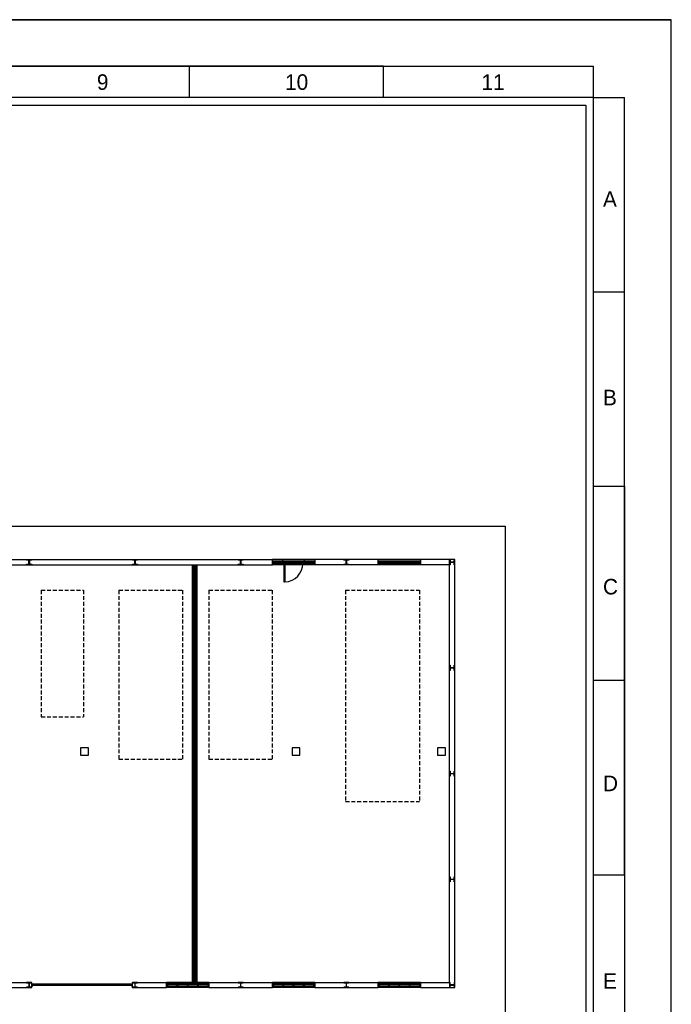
# Model space of a CAD drawing. Header units: millimetres. Extents: x -559 to 10735, y -2326 to 222.
# Tile 584 of 656: x 7086 to 7252, y -1967 to -1717. Entities that reach past the tile are written whole.
import ezdxf

# ---------------------------------------------------------------- set-up
doc = ezdxf.new("R2010")
doc.units = ezdxf.units.MM
doc.header["$LTSCALE"] = 4
doc.linetypes.add('HIDDEN', pattern=[0.375, 0.25, -0.125])
for name, color, linetype in [('Extremos da Area Total', 253, 'Continuous'), ('Modelo', 251, 'Continuous'), ('Modificaçoes da Planta Baixa', 255, 'Continuous'), ('Planta Baixa', 251, 'Continuous')]:
    doc.layers.add(name, color=color, linetype=linetype)

# ---------------------------------------------------------------- blocks, each defined once
blk = doc.blocks.new('AUW01D3S-flat-27-flat-1')
at = {"color": 9}
for p, q in [((0, 0.125), (-2, 0.125)), ((0, -0.125), (-2, -0.125))]:
    blk.add_line(p, q, dxfattribs=at)
blk = doc.blocks.new('AUD18D1S-flat-57-flat-1')
at = {"color": 9}
for p, q in [((-2, -0.125), (-2, 0.125)), ((0, 0.125), (0, -0.125))]:
    blk.add_line(p, q, dxfattribs=at)
blk = doc.blocks.new('AUD19D1S-flat-57-flat-1')
at = {"color": 9}
for p, q in [((-2, 0), (-2, 0)), ((0, 0), (0, 0))]:
    blk.add_line(p, q, dxfattribs=at)
blk = doc.blocks.new('AUD37D1S-flat-177-flat-1')
at = {"color": 9}
for p, q in [((-0.05, 0.05), (-0.05, -0.05)), ((0, 0.05), (-0.05, 0.05)), ((0, -0.05), (0, 0.05)), ((-0.05, -0.05), (0, -0.05))]:
    blk.add_line(p, q, dxfattribs=at)
at = {"color": 9, "width": 0.5, "flags": 3}
for p in [(-0.05, 0), (-0.05, -0.05)]:
    blk.add_attdef('JAMBPT', p, '', height=0.01, rotation=180, dxfattribs=at)
at = {"color": 9, "oblique": 36.8699, "width": 1.25, "flags": 3}
for p in [(-0.05, 0.05), (-0.05, 0), (-0.05, -0.05)]:
    blk.add_attdef('JAMBPT', p, '', height=0.00632, rotation=243.4349, dxfattribs=at)
blk = doc.blocks.new('AUD37D1S-flat-176-flat-1')
at = {"color": 9}
for p, q in [((0, -0.05), (0, 0.05)), ((0, 0.05), (0.05, 0.05)), ((0.05, 0.05), (0.05, -0.05)), ((0.05, -0.05), (0, -0.05))]:
    blk.add_line(p, q, dxfattribs=at)
at = {"color": 9, "text_generation_flag": 4, "width": 1.25, "flags": 3}
for p in [(0.05, 0.05), (0.05, 0), (0.05, -0.05)]:
    blk.add_attdef('JAMBPT', p, '', height=0.00632, rotation=296.5651, dxfattribs=at)
at = {"color": 9, "text_generation_flag": 4, "width": 0.5, "flags": 3}
for p in [(0.05, 0), (0.05, -0.05)]:
    blk.add_attdef('JAMBPT', p, '', height=0.01, dxfattribs=at)
blk = doc.blocks.new('AUD40D1S-flat-54-flat-1')
at = {"color": 9}
for p, q in [((-1, 0.05), (-1, -0.05)), ((1, 0.05), (-1, 0.05)), ((1, -0.05), (1, 0.05)), ((-1, -0.05), (1, -0.05))]:
    blk.add_line(p, q, dxfattribs=at)
blk = doc.blocks.new('AUD40D1S-flat-53-flat-1')
at = {"color": 9}
for p, q in [((-1, 0.05), (-1, -0.05)), ((1, 0.05), (-1, 0.05)), ((1, -0.05), (1, 0.05)), ((-1, -0.05), (1, -0.05))]:
    blk.add_line(p, q, dxfattribs=at)
blk = doc.blocks.new('AUD37D1S-flat-175-flat-1')
at = {"color": 9}
for p, q in [((-0.05, 0.05), (-0.05, -0.05)), ((0, 0.05), (-0.05, 0.05)), ((0, -0.05), (0, 0.05)), ((-0.05, -0.05), (0, -0.05))]:
    blk.add_line(p, q, dxfattribs=at)
at = {"color": 9, "width": 0.5, "flags": 3}
for p in [(-0.05, 0), (-0.05, -0.05)]:
    blk.add_attdef('JAMBPT', p, '', height=0.01, rotation=180, dxfattribs=at)
at = {"color": 9, "oblique": 36.8699, "width": 1.25, "flags": 3}
for p in [(-0.05, 0.05), (-0.05, 0), (-0.05, -0.05)]:
    blk.add_attdef('JAMBPT', p, '', height=0.00632, rotation=243.4349, dxfattribs=at)
blk = doc.blocks.new('AUD37D1S-flat-174-flat-1')
at = {"color": 9}
for p, q in [((-0.05, 0.05), (-0.05, -0.05)), ((0, 0.05), (-0.05, 0.05)), ((0, -0.05), (0, 0.05)), ((-0.05, -0.05), (0, -0.05))]:
    blk.add_line(p, q, dxfattribs=at)
at = {"color": 9, "width": 0.5, "flags": 3}
for p in [(-0.05, 0), (-0.05, -0.05)]:
    blk.add_attdef('JAMBPT', p, '', height=0.01, rotation=180, dxfattribs=at)
at = {"color": 9, "oblique": 36.8699, "width": 1.25, "flags": 3}
for p in [(-0.05, 0.05), (-0.05, 0), (-0.05, -0.05)]:
    blk.add_attdef('JAMBPT', p, '', height=0.00632, rotation=243.4349, dxfattribs=at)
blk = doc.blocks.new('AUD37D1S-flat-173-flat-1')
at = {"color": 9}
for p, q in [((-0.05, 0.05), (-0.05, -0.05)), ((0, 0.05), (-0.05, 0.05)), ((0, -0.05), (0, 0.05)), ((-0.05, -0.05), (0, -0.05))]:
    blk.add_line(p, q, dxfattribs=at)
at = {"color": 9, "width": 0.5, "flags": 3}
for p in [(-0.05, 0), (-0.05, -0.05)]:
    blk.add_attdef('JAMBPT', p, '', height=0.01, rotation=180, dxfattribs=at)
at = {"color": 9, "oblique": 36.8699, "width": 1.25, "flags": 3}
for p in [(-0.05, 0.05), (-0.05, 0), (-0.05, -0.05)]:
    blk.add_attdef('JAMBPT', p, '', height=0.00632, rotation=243.4349, dxfattribs=at)
blk = doc.blocks.new('AUW01D1S-flat-88-flat-1')
at = {"color": 9}
blk.add_line((0.21875, 0), (-0.21875, 0), dxfattribs=at)
blk = doc.blocks.new('AUW01D1S-flat-87-flat-1')
at = {"color": 9}
blk.add_line((0.21875, 0), (-0.21875, 0), dxfattribs=at)
blk = doc.blocks.new('AUW01D1S-flat-86-flat-1')
at = {"color": 9}
blk.add_line((0.21875, 0), (-0.21875, 0), dxfattribs=at)
blk = doc.blocks.new('AUW01D1S-flat-85-flat-1')
at = {"color": 9}
blk.add_line((0.21875, 0), (-0.21875, 0), dxfattribs=at)
blk = doc.blocks.new('AUW01D3S-flat-26-flat-1')
at = {"color": 9}
for p, q in [((0, 0.125), (-2, 0.125)), ((0, -0.125), (-2, -0.125))]:
    blk.add_line(p, q, dxfattribs=at)
blk = doc.blocks.new('AUD18D1S-flat-56-flat-1')
at = {"color": 9}
for p, q in [((-2, -0.125), (-2, 0.125)), ((0, 0.125), (0, -0.125))]:
    blk.add_line(p, q, dxfattribs=at)
blk = doc.blocks.new('AUD19D1S-flat-56-flat-1')
at = {"color": 9}
for p, q in [((-2, 0), (-2, 0)), ((0, 0), (0, 0))]:
    blk.add_line(p, q, dxfattribs=at)
blk = doc.blocks.new('AUD37D1S-flat-172-flat-1')
at = {"color": 9}
for p, q in [((-0.05, 0.05), (-0.05, -0.05)), ((0, 0.05), (-0.05, 0.05)), ((0, -0.05), (0, 0.05)), ((-0.05, -0.05), (0, -0.05))]:
    blk.add_line(p, q, dxfattribs=at)
at = {"color": 9, "width": 0.5, "flags": 3}
for p in [(-0.05, 0), (-0.05, -0.05)]:
    blk.add_attdef('JAMBPT', p, '', height=0.01, rotation=180, dxfattribs=at)
at = {"color": 9, "oblique": 36.8699, "width": 1.25, "flags": 3}
for p in [(-0.05, 0.05), (-0.05, 0), (-0.05, -0.05)]:
    blk.add_attdef('JAMBPT', p, '', height=0.00632, rotation=243.4349, dxfattribs=at)
blk = doc.blocks.new('AUD37D1S-flat-171-flat-1')
at = {"color": 9}
for p, q in [((0, -0.05), (0, 0.05)), ((0, 0.05), (0.05, 0.05)), ((0.05, 0.05), (0.05, -0.05)), ((0.05, -0.05), (0, -0.05))]:
    blk.add_line(p, q, dxfattribs=at)
at = {"color": 9, "text_generation_flag": 4, "width": 1.25, "flags": 3}
for p in [(0.05, 0.05), (0.05, 0), (0.05, -0.05)]:
    blk.add_attdef('JAMBPT', p, '', height=0.00632, rotation=296.5651, dxfattribs=at)
at = {"color": 9, "text_generation_flag": 4, "width": 0.5, "flags": 3}
for p in [(0.05, 0), (0.05, -0.05)]:
    blk.add_attdef('JAMBPT', p, '', height=0.01, dxfattribs=at)
blk = doc.blocks.new('AUD40D1S-flat-52-flat-1')
at = {"color": 9}
for p, q in [((-1, 0.05), (-1, -0.05)), ((1, 0.05), (-1, 0.05)), ((1, -0.05), (1, 0.05)), ((-1, -0.05), (1, -0.05))]:
    blk.add_line(p, q, dxfattribs=at)
blk = doc.blocks.new('AUD40D1S-flat-51-flat-1')
at = {"color": 9}
for p, q in [((-1, 0.05), (-1, -0.05)), ((1, 0.05), (-1, 0.05)), ((1, -0.05), (1, 0.05)), ((-1, -0.05), (1, -0.05))]:
    blk.add_line(p, q, dxfattribs=at)
blk = doc.blocks.new('AUD37D1S-flat-170-flat-1')
at = {"color": 9}
for p, q in [((-0.05, 0.05), (-0.05, -0.05)), ((0, 0.05), (-0.05, 0.05)), ((0, -0.05), (0, 0.05)), ((-0.05, -0.05), (0, -0.05))]:
    blk.add_line(p, q, dxfattribs=at)
at = {"color": 9, "width": 0.5, "flags": 3}
for p in [(-0.05, 0), (-0.05, -0.05)]:
    blk.add_attdef('JAMBPT', p, '', height=0.01, rotation=180, dxfattribs=at)
at = {"color": 9, "oblique": 36.8699, "width": 1.25, "flags": 3}
for p in [(-0.05, 0.05), (-0.05, 0), (-0.05, -0.05)]:
    blk.add_attdef('JAMBPT', p, '', height=0.00632, rotation=243.4349, dxfattribs=at)
blk = doc.blocks.new('AUD37D1S-flat-169-flat-1')
at = {"color": 9}
for p, q in [((-0.05, 0.05), (-0.05, -0.05)), ((0, 0.05), (-0.05, 0.05)), ((0, -0.05), (0, 0.05)), ((-0.05, -0.05), (0, -0.05))]:
    blk.add_line(p, q, dxfattribs=at)
at = {"color": 9, "width": 0.5, "flags": 3}
for p in [(-0.05, 0), (-0.05, -0.05)]:
    blk.add_attdef('JAMBPT', p, '', height=0.01, rotation=180, dxfattribs=at)
at = {"color": 9, "oblique": 36.8699, "width": 1.25, "flags": 3}
for p in [(-0.05, 0.05), (-0.05, 0), (-0.05, -0.05)]:
    blk.add_attdef('JAMBPT', p, '', height=0.00632, rotation=243.4349, dxfattribs=at)
blk = doc.blocks.new('AUD37D1S-flat-168-flat-1')
at = {"color": 9}
for p, q in [((-0.05, 0.05), (-0.05, -0.05)), ((0, 0.05), (-0.05, 0.05)), ((0, -0.05), (0, 0.05)), ((-0.05, -0.05), (0, -0.05))]:
    blk.add_line(p, q, dxfattribs=at)
at = {"color": 9, "width": 0.5, "flags": 3}
for p in [(-0.05, 0), (-0.05, -0.05)]:
    blk.add_attdef('JAMBPT', p, '', height=0.01, rotation=180, dxfattribs=at)
at = {"color": 9, "oblique": 36.8699, "width": 1.25, "flags": 3}
for p in [(-0.05, 0.05), (-0.05, 0), (-0.05, -0.05)]:
    blk.add_attdef('JAMBPT', p, '', height=0.00632, rotation=243.4349, dxfattribs=at)
blk = doc.blocks.new('AUW01D1S-flat-84-flat-1')
at = {"color": 9}
blk.add_line((0.21875, 0), (-0.21875, 0), dxfattribs=at)
blk = doc.blocks.new('AUW01D1S-flat-83-flat-1')
at = {"color": 9}
blk.add_line((0.21875, 0), (-0.21875, 0), dxfattribs=at)
blk = doc.blocks.new('AUW01D1S-flat-82-flat-1')
at = {"color": 9}
blk.add_line((0.21875, 0), (-0.21875, 0), dxfattribs=at)
blk = doc.blocks.new('AUW01D1S-flat-81-flat-1')
at = {"color": 9}
blk.add_line((0.21875, 0), (-0.21875, 0), dxfattribs=at)
blk = doc.blocks.new('AUW01D3S-flat-25-flat-1')
at = {"color": 9}
for p, q in [((0, 0.125), (-2, 0.125)), ((0, -0.125), (-2, -0.125))]:
    blk.add_line(p, q, dxfattribs=at)
blk = doc.blocks.new('AUD18D1S-flat-55-flat-1')
at = {"color": 9}
for p, q in [((-2, -0.125), (-2, 0.125)), ((0, 0.125), (0, -0.125))]:
    blk.add_line(p, q, dxfattribs=at)
blk = doc.blocks.new('AUD19D1S-flat-55-flat-1')
at = {"color": 9}
for p, q in [((-2, 0), (-2, 0)), ((0, 0), (0, 0))]:
    blk.add_line(p, q, dxfattribs=at)
blk = doc.blocks.new('AUD37D1S-flat-167-flat-1')
at = {"color": 9}
for p, q in [((-0.05, 0.05), (-0.05, -0.05)), ((0, 0.05), (-0.05, 0.05)), ((0, -0.05), (0, 0.05)), ((-0.05, -0.05), (0, -0.05))]:
    blk.add_line(p, q, dxfattribs=at)
at = {"color": 9, "width": 0.5, "flags": 3}
for p in [(-0.05, 0), (-0.05, -0.05)]:
    blk.add_attdef('JAMBPT', p, '', height=0.01, rotation=180, dxfattribs=at)
at = {"color": 9, "oblique": 36.8699, "width": 1.25, "flags": 3}
for p in [(-0.05, 0.05), (-0.05, 0), (-0.05, -0.05)]:
    blk.add_attdef('JAMBPT', p, '', height=0.00632, rotation=243.4349, dxfattribs=at)
blk = doc.blocks.new('AUD37D1S-flat-166-flat-1')
at = {"color": 9}
for p, q in [((0, -0.05), (0, 0.05)), ((0, 0.05), (0.05, 0.05)), ((0.05, 0.05), (0.05, -0.05)), ((0.05, -0.05), (0, -0.05))]:
    blk.add_line(p, q, dxfattribs=at)
at = {"color": 9, "text_generation_flag": 4, "width": 1.25, "flags": 3}
for p in [(0.05, 0.05), (0.05, 0), (0.05, -0.05)]:
    blk.add_attdef('JAMBPT', p, '', height=0.00632, rotation=296.5651, dxfattribs=at)
at = {"color": 9, "text_generation_flag": 4, "width": 0.5, "flags": 3}
for p in [(0.05, 0), (0.05, -0.05)]:
    blk.add_attdef('JAMBPT', p, '', height=0.01, dxfattribs=at)
blk = doc.blocks.new('AUD40D1S-flat-50-flat-1')
at = {"color": 9}
for p, q in [((-1, 0.05), (-1, -0.05)), ((1, 0.05), (-1, 0.05)), ((1, -0.05), (1, 0.05)), ((-1, -0.05), (1, -0.05))]:
    blk.add_line(p, q, dxfattribs=at)
blk = doc.blocks.new('AUD40D1S-flat-49-flat-1')
at = {"color": 9}
for p, q in [((-1, 0.05), (-1, -0.05)), ((1, 0.05), (-1, 0.05)), ((1, -0.05), (1, 0.05)), ((-1, -0.05), (1, -0.05))]:
    blk.add_line(p, q, dxfattribs=at)
blk = doc.blocks.new('AUD37D1S-flat-165-flat-1')
at = {"color": 9}
for p, q in [((-0.05, 0.05), (-0.05, -0.05)), ((0, 0.05), (-0.05, 0.05)), ((0, -0.05), (0, 0.05)), ((-0.05, -0.05), (0, -0.05))]:
    blk.add_line(p, q, dxfattribs=at)
at = {"color": 9, "width": 0.5, "flags": 3}
for p in [(-0.05, 0), (-0.05, -0.05)]:
    blk.add_attdef('JAMBPT', p, '', height=0.01, rotation=180, dxfattribs=at)
at = {"color": 9, "oblique": 36.8699, "width": 1.25, "flags": 3}
for p in [(-0.05, 0.05), (-0.05, 0), (-0.05, -0.05)]:
    blk.add_attdef('JAMBPT', p, '', height=0.00632, rotation=243.4349, dxfattribs=at)
blk = doc.blocks.new('AUD37D1S-flat-164-flat-1')
at = {"color": 9}
for p, q in [((-0.05, 0.05), (-0.05, -0.05)), ((0, 0.05), (-0.05, 0.05)), ((0, -0.05), (0, 0.05)), ((-0.05, -0.05), (0, -0.05))]:
    blk.add_line(p, q, dxfattribs=at)
at = {"color": 9, "width": 0.5, "flags": 3}
for p in [(-0.05, 0), (-0.05, -0.05)]:
    blk.add_attdef('JAMBPT', p, '', height=0.01, rotation=180, dxfattribs=at)
at = {"color": 9, "oblique": 36.8699, "width": 1.25, "flags": 3}
for p in [(-0.05, 0.05), (-0.05, 0), (-0.05, -0.05)]:
    blk.add_attdef('JAMBPT', p, '', height=0.00632, rotation=243.4349, dxfattribs=at)
blk = doc.blocks.new('AUD37D1S-flat-163-flat-1')
at = {"color": 9}
for p, q in [((-0.05, 0.05), (-0.05, -0.05)), ((0, 0.05), (-0.05, 0.05)), ((0, -0.05), (0, 0.05)), ((-0.05, -0.05), (0, -0.05))]:
    blk.add_line(p, q, dxfattribs=at)
at = {"color": 9, "width": 0.5, "flags": 3}
for p in [(-0.05, 0), (-0.05, -0.05)]:
    blk.add_attdef('JAMBPT', p, '', height=0.01, rotation=180, dxfattribs=at)
at = {"color": 9, "oblique": 36.8699, "width": 1.25, "flags": 3}
for p in [(-0.05, 0.05), (-0.05, 0), (-0.05, -0.05)]:
    blk.add_attdef('JAMBPT', p, '', height=0.00632, rotation=243.4349, dxfattribs=at)
blk = doc.blocks.new('AUW01D1S-flat-80-flat-1')
at = {"color": 9}
blk.add_line((0.21875, 0), (-0.21875, 0), dxfattribs=at)
blk = doc.blocks.new('AUW01D1S-flat-79-flat-1')
at = {"color": 9}
blk.add_line((0.21875, 0), (-0.21875, 0), dxfattribs=at)
blk = doc.blocks.new('AUW01D1S-flat-78-flat-1')
at = {"color": 9}
blk.add_line((0.21875, 0), (-0.21875, 0), dxfattribs=at)
blk = doc.blocks.new('AUW01D1S-flat-77-flat-1')
at = {"color": 9}
blk.add_line((0.21875, 0), (-0.21875, 0), dxfattribs=at)
blk = doc.blocks.new('AUW01D3S-flat-24-flat-1')
at = {"color": 9}
for p, q in [((0, 0.125), (-2, 0.125)), ((0, -0.125), (-2, -0.125))]:
    blk.add_line(p, q, dxfattribs=at)
blk = doc.blocks.new('AUD18D1S-flat-54-flat-1')
at = {"color": 9}
for p, q in [((-2, -0.125), (-2, 0.125)), ((0, 0.125), (0, -0.125))]:
    blk.add_line(p, q, dxfattribs=at)
blk = doc.blocks.new('AUD19D1S-flat-54-flat-1')
at = {"color": 9}
for p, q in [((-2, 0), (-2, 0)), ((0, 0), (0, 0))]:
    blk.add_line(p, q, dxfattribs=at)
blk = doc.blocks.new('AUD37D1S-flat-162-flat-1')
at = {"color": 9}
for p, q in [((-0.05, 0.05), (-0.05, -0.05)), ((0, 0.05), (-0.05, 0.05)), ((0, -0.05), (0, 0.05)), ((-0.05, -0.05), (0, -0.05))]:
    blk.add_line(p, q, dxfattribs=at)
at = {"color": 9, "width": 0.5, "flags": 3}
for p in [(-0.05, 0), (-0.05, -0.05)]:
    blk.add_attdef('JAMBPT', p, '', height=0.01, rotation=180, dxfattribs=at)
at = {"color": 9, "oblique": 36.8699, "width": 1.25, "flags": 3}
for p in [(-0.05, 0.05), (-0.05, 0), (-0.05, -0.05)]:
    blk.add_attdef('JAMBPT', p, '', height=0.00632, rotation=243.4349, dxfattribs=at)
blk = doc.blocks.new('AUD37D1S-flat-161-flat-1')
at = {"color": 9}
for p, q in [((0, -0.05), (0, 0.05)), ((0, 0.05), (0.05, 0.05)), ((0.05, 0.05), (0.05, -0.05)), ((0.05, -0.05), (0, -0.05))]:
    blk.add_line(p, q, dxfattribs=at)
at = {"color": 9, "text_generation_flag": 4, "width": 1.25, "flags": 3}
for p in [(0.05, 0.05), (0.05, 0), (0.05, -0.05)]:
    blk.add_attdef('JAMBPT', p, '', height=0.00632, rotation=296.5651, dxfattribs=at)
at = {"color": 9, "text_generation_flag": 4, "width": 0.5, "flags": 3}
for p in [(0.05, 0), (0.05, -0.05)]:
    blk.add_attdef('JAMBPT', p, '', height=0.01, dxfattribs=at)
blk = doc.blocks.new('AUD40D1S-flat-48-flat-1')
at = {"color": 9}
for p, q in [((-1, 0.05), (-1, -0.05)), ((1, 0.05), (-1, 0.05)), ((1, -0.05), (1, 0.05)), ((-1, -0.05), (1, -0.05))]:
    blk.add_line(p, q, dxfattribs=at)
blk = doc.blocks.new('AUD40D1S-flat-47-flat-1')
at = {"color": 9}
for p, q in [((-1, 0.05), (-1, -0.05)), ((1, 0.05), (-1, 0.05)), ((1, -0.05), (1, 0.05)), ((-1, -0.05), (1, -0.05))]:
    blk.add_line(p, q, dxfattribs=at)
blk = doc.blocks.new('AUD37D1S-flat-160-flat-1')
at = {"color": 9}
for p, q in [((-0.05, 0.05), (-0.05, -0.05)), ((0, 0.05), (-0.05, 0.05)), ((0, -0.05), (0, 0.05)), ((-0.05, -0.05), (0, -0.05))]:
    blk.add_line(p, q, dxfattribs=at)
at = {"color": 9, "width": 0.5, "flags": 3}
for p in [(-0.05, 0), (-0.05, -0.05)]:
    blk.add_attdef('JAMBPT', p, '', height=0.01, rotation=180, dxfattribs=at)
at = {"color": 9, "oblique": 36.8699, "width": 1.25, "flags": 3}
for p in [(-0.05, 0.05), (-0.05, 0), (-0.05, -0.05)]:
    blk.add_attdef('JAMBPT', p, '', height=0.00632, rotation=243.4349, dxfattribs=at)
blk = doc.blocks.new('AUD37D1S-flat-159-flat-1')
at = {"color": 9}
for p, q in [((-0.05, 0.05), (-0.05, -0.05)), ((0, 0.05), (-0.05, 0.05)), ((0, -0.05), (0, 0.05)), ((-0.05, -0.05), (0, -0.05))]:
    blk.add_line(p, q, dxfattribs=at)
at = {"color": 9, "width": 0.5, "flags": 3}
for p in [(-0.05, 0), (-0.05, -0.05)]:
    blk.add_attdef('JAMBPT', p, '', height=0.01, rotation=180, dxfattribs=at)
at = {"color": 9, "oblique": 36.8699, "width": 1.25, "flags": 3}
for p in [(-0.05, 0.05), (-0.05, 0), (-0.05, -0.05)]:
    blk.add_attdef('JAMBPT', p, '', height=0.00632, rotation=243.4349, dxfattribs=at)
blk = doc.blocks.new('AUD37D1S-flat-158-flat-1')
at = {"color": 9}
for p, q in [((-0.05, 0.05), (-0.05, -0.05)), ((0, 0.05), (-0.05, 0.05)), ((0, -0.05), (0, 0.05)), ((-0.05, -0.05), (0, -0.05))]:
    blk.add_line(p, q, dxfattribs=at)
at = {"color": 9, "width": 0.5, "flags": 3}
for p in [(-0.05, 0), (-0.05, -0.05)]:
    blk.add_attdef('JAMBPT', p, '', height=0.01, rotation=180, dxfattribs=at)
at = {"color": 9, "oblique": 36.8699, "width": 1.25, "flags": 3}
for p in [(-0.05, 0.05), (-0.05, 0), (-0.05, -0.05)]:
    blk.add_attdef('JAMBPT', p, '', height=0.00632, rotation=243.4349, dxfattribs=at)
blk = doc.blocks.new('AUW01D1S-flat-76-flat-1')
at = {"color": 9}
blk.add_line((0.21875, 0), (-0.21875, 0), dxfattribs=at)
blk = doc.blocks.new('AUW01D1S-flat-75-flat-1')
at = {"color": 9}
blk.add_line((0.21875, 0), (-0.21875, 0), dxfattribs=at)
blk = doc.blocks.new('AUW01D1S-flat-74-flat-1')
at = {"color": 9}
blk.add_line((0.21875, 0), (-0.21875, 0), dxfattribs=at)
blk = doc.blocks.new('AUW01D1S-flat-73-flat-1')
at = {"color": 9}
blk.add_line((0.21875, 0), (-0.21875, 0), dxfattribs=at)
blk = doc.blocks.new('AUW01D3S-flat-23-flat-1')
at = {"color": 9}
for p, q in [((0, 0.125), (-2, 0.125)), ((0, -0.125), (-2, -0.125))]:
    blk.add_line(p, q, dxfattribs=at)
blk = doc.blocks.new('AUD18D1S-flat-53-flat-1')
at = {"color": 9}
for p, q in [((-2, -0.125), (-2, 0.125)), ((0, 0.125), (0, -0.125))]:
    blk.add_line(p, q, dxfattribs=at)
blk = doc.blocks.new('AUD19D1S-flat-53-flat-1')
at = {"color": 9}
for p, q in [((-2, 0), (-2, 0)), ((0, 0), (0, 0))]:
    blk.add_line(p, q, dxfattribs=at)
blk = doc.blocks.new('AUD37D1S-flat-157-flat-1')
at = {"color": 9}
for p, q in [((-0.05, 0.05), (-0.05, -0.05)), ((0, 0.05), (-0.05, 0.05)), ((0, -0.05), (0, 0.05)), ((-0.05, -0.05), (0, -0.05))]:
    blk.add_line(p, q, dxfattribs=at)
at = {"color": 9, "width": 0.5, "flags": 3}
for p in [(-0.05, 0), (-0.05, -0.05)]:
    blk.add_attdef('JAMBPT', p, '', height=0.01, rotation=180, dxfattribs=at)
at = {"color": 9, "oblique": 36.8699, "width": 1.25, "flags": 3}
for p in [(-0.05, 0.05), (-0.05, 0), (-0.05, -0.05)]:
    blk.add_attdef('JAMBPT', p, '', height=0.00632, rotation=243.4349, dxfattribs=at)
blk = doc.blocks.new('AUD37D1S-flat-156-flat-1')
at = {"color": 9}
for p, q in [((0, -0.05), (0, 0.05)), ((0, 0.05), (0.05, 0.05)), ((0.05, 0.05), (0.05, -0.05)), ((0.05, -0.05), (0, -0.05))]:
    blk.add_line(p, q, dxfattribs=at)
at = {"color": 9, "text_generation_flag": 4, "width": 1.25, "flags": 3}
for p in [(0.05, 0.05), (0.05, 0), (0.05, -0.05)]:
    blk.add_attdef('JAMBPT', p, '', height=0.00632, rotation=296.5651, dxfattribs=at)
at = {"color": 9, "text_generation_flag": 4, "width": 0.5, "flags": 3}
for p in [(0.05, 0), (0.05, -0.05)]:
    blk.add_attdef('JAMBPT', p, '', height=0.01, dxfattribs=at)
blk = doc.blocks.new('AUD40D1S-flat-46-flat-1')
at = {"color": 9}
for p, q in [((-1, 0.05), (-1, -0.05)), ((1, 0.05), (-1, 0.05)), ((1, -0.05), (1, 0.05)), ((-1, -0.05), (1, -0.05))]:
    blk.add_line(p, q, dxfattribs=at)
blk = doc.blocks.new('AUD40D1S-flat-45-flat-1')
at = {"color": 9}
for p, q in [((-1, 0.05), (-1, -0.05)), ((1, 0.05), (-1, 0.05)), ((1, -0.05), (1, 0.05)), ((-1, -0.05), (1, -0.05))]:
    blk.add_line(p, q, dxfattribs=at)
blk = doc.blocks.new('AUD37D1S-flat-155-flat-1')
at = {"color": 9}
for p, q in [((-0.05, 0.05), (-0.05, -0.05)), ((0, 0.05), (-0.05, 0.05)), ((0, -0.05), (0, 0.05)), ((-0.05, -0.05), (0, -0.05))]:
    blk.add_line(p, q, dxfattribs=at)
at = {"color": 9, "width": 0.5, "flags": 3}
for p in [(-0.05, 0), (-0.05, -0.05)]:
    blk.add_attdef('JAMBPT', p, '', height=0.01, rotation=180, dxfattribs=at)
at = {"color": 9, "oblique": 36.8699, "width": 1.25, "flags": 3}
for p in [(-0.05, 0.05), (-0.05, 0), (-0.05, -0.05)]:
    blk.add_attdef('JAMBPT', p, '', height=0.00632, rotation=243.4349, dxfattribs=at)
blk = doc.blocks.new('AUD37D1S-flat-154-flat-1')
at = {"color": 9}
for p, q in [((-0.05, 0.05), (-0.05, -0.05)), ((0, 0.05), (-0.05, 0.05)), ((0, -0.05), (0, 0.05)), ((-0.05, -0.05), (0, -0.05))]:
    blk.add_line(p, q, dxfattribs=at)
at = {"color": 9, "width": 0.5, "flags": 3}
for p in [(-0.05, 0), (-0.05, -0.05)]:
    blk.add_attdef('JAMBPT', p, '', height=0.01, rotation=180, dxfattribs=at)
at = {"color": 9, "oblique": 36.8699, "width": 1.25, "flags": 3}
for p in [(-0.05, 0.05), (-0.05, 0), (-0.05, -0.05)]:
    blk.add_attdef('JAMBPT', p, '', height=0.00632, rotation=243.4349, dxfattribs=at)
blk = doc.blocks.new('AUD37D1S-flat-153-flat-1')
at = {"color": 9}
for p, q in [((-0.05, 0.05), (-0.05, -0.05)), ((0, 0.05), (-0.05, 0.05)), ((0, -0.05), (0, 0.05)), ((-0.05, -0.05), (0, -0.05))]:
    blk.add_line(p, q, dxfattribs=at)
at = {"color": 9, "width": 0.5, "flags": 3}
for p in [(-0.05, 0), (-0.05, -0.05)]:
    blk.add_attdef('JAMBPT', p, '', height=0.01, rotation=180, dxfattribs=at)
at = {"color": 9, "oblique": 36.8699, "width": 1.25, "flags": 3}
for p in [(-0.05, 0.05), (-0.05, 0), (-0.05, -0.05)]:
    blk.add_attdef('JAMBPT', p, '', height=0.00632, rotation=243.4349, dxfattribs=at)
blk = doc.blocks.new('AUW01D1S-flat-72-flat-1')
at = {"color": 9}
blk.add_line((0.21875, 0), (-0.21875, 0), dxfattribs=at)
blk = doc.blocks.new('AUW01D1S-flat-71-flat-1')
at = {"color": 9}
blk.add_line((0.21875, 0), (-0.21875, 0), dxfattribs=at)
blk = doc.blocks.new('AUW01D1S-flat-70-flat-1')
at = {"color": 9}
blk.add_line((0.21875, 0), (-0.21875, 0), dxfattribs=at)
blk = doc.blocks.new('AUW01D1S-flat-69-flat-1')
at = {"color": 9}
blk.add_line((0.21875, 0), (-0.21875, 0), dxfattribs=at)
blk = doc.blocks.new('AUD18D1S-flat-22-flat-1')
at = {"color": 9}
for p, q in [((0, -0.125), (0, 0.125)), ((4.75, 0.125), (4.75, -0.125))]:
    blk.add_line(p, q, dxfattribs=at)
blk = doc.blocks.new('AUD19D1S-flat-22-flat-1')
at = {"color": 9}
for p, q in [((0, 0), (0, 0)), ((4.75, 0), (4.75, 0))]:
    blk.add_line(p, q, dxfattribs=at)
blk = doc.blocks.new('AUD37D1S-flat-62-flat-1')
at = {"color": 9}
for p, q in [((0, 0.0375), (0, -0.0375)), ((0.05, 0.0375), (0, 0.0375)), ((0.05, -0.0375), (0.05, 0.0375)), ((0, -0.0375), (0.05, -0.0375))]:
    blk.add_line(p, q, dxfattribs=at)
at = {"color": 9, "oblique": 22.61986, "width": 1.083333, "flags": 3}
for p in [(0.05, 0.0375), (0.05, 0), (0.05, -0.0375)]:
    blk.add_attdef('JAMBPT', p, '', height=0.00588, rotation=56.30993, dxfattribs=at)
at = {"color": 9, "width": 0.666667, "flags": 3}
for p in [(0.05, 0.0375), (0.05, 0)]:
    blk.add_attdef('JAMBPT', p, '', height=0.0075, dxfattribs=at)
blk = doc.blocks.new('AUD37D1S-flat-61-flat-1')
at = {"color": 9}
for p, q in [((-0.05, 0.0375), (0, 0.0375)), ((-0.05, -0.0375), (-0.05, 0.0375)), ((0, 0.0375), (0, -0.0375)), ((0, -0.0375), (-0.05, -0.0375))]:
    blk.add_line(p, q, dxfattribs=at)
at = {"color": 9, "text_generation_flag": 4, "flags": 3}
for p, height, rotation, width in [((-0.05, 0.0375), 0.0075, 180, 0.666667), ((-0.05, 0), 0.0075, 180, 0.666667), ((-0.05, 0.0375), 0.00588, 123.69007, 1.083333), ((-0.05, 0), 0.00588, 123.69007, 1.083333), ((-0.05, -0.0375), 0.00588, 123.69007, 1.083333)]:
    blk.add_attdef('JAMBPT', p, '', height=height, rotation=rotation, dxfattribs=dict(at, width=width))
blk = doc.blocks.new('AUD41D1S-flat-12-flat-1')
at = {"color": 9}
for p, q in [((-2.375, 0.0375), (-2.375, -0.0375)), ((2.375, -0.0375), (2.375, 0.0375))]:
    blk.add_line(p, q, dxfattribs=at)
blk = doc.blocks.new('AUD10D1S-flat-1-flat-1')
at = {"color": 9}
for p, q in [((0, 0), (0, -0.05)), ((4.65, 0), (0, 0)), ((4.65, -0.05), (4.65, 0)), ((0, -0.05), (4.65, -0.05))]:
    blk.add_line(p, q, dxfattribs=at)
blk = doc.blocks.new('AUD18D1S-flat-21-flat-1')
at = {"color": 9}
for p, q in [((-1, -0.125), (-1, 0.125)), ((0, 0.125), (0, -0.125))]:
    blk.add_line(p, q, dxfattribs=at)
blk = doc.blocks.new('AUD19D1S-flat-21-flat-1')
at = {"color": 9}
for p, q in [((0, 0), (0, 0)), ((-1, 0), (-1, 0))]:
    blk.add_line(p, q, dxfattribs=at)
blk = doc.blocks.new('AUD37D1S-flat-60-flat-1')
at = {"color": 9}
for p, q in [((-0.05, 0.0375), (-0.05, -0.0375)), ((0, 0.0375), (-0.05, 0.0375)), ((0, -0.0375), (0, 0.0375)), ((-0.05, -0.0375), (0, -0.0375))]:
    blk.add_line(p, q, dxfattribs=at)
at = {"color": 9, "width": 0.666667, "flags": 3}
for p in [(-0.05, 0), (-0.05, -0.0375)]:
    blk.add_attdef('JAMBPT', p, '', height=0.0075, rotation=180, dxfattribs=at)
at = {"color": 9, "oblique": 22.61986, "width": 1.083333, "flags": 3}
for p in [(-0.05, 0.0375), (-0.05, 0), (-0.05, -0.0375)]:
    blk.add_attdef('JAMBPT', p, '', height=0.00588, rotation=236.30993, dxfattribs=at)
blk = doc.blocks.new('AUD37D1S-flat-59-flat-1')
at = {"color": 9}
for p, q in [((0, -0.0375), (0, 0.0375)), ((0, 0.0375), (0.05, 0.0375)), ((0.05, 0.0375), (0.05, -0.0375)), ((0.05, -0.0375), (0, -0.0375))]:
    blk.add_line(p, q, dxfattribs=at)
at = {"color": 9, "text_generation_flag": 4, "width": 1.083333, "flags": 3}
for p in [(0.05, 0.0375), (0.05, 0), (0.05, -0.0375)]:
    blk.add_attdef('JAMBPT', p, '', height=0.00588, rotation=303.69007, dxfattribs=at)
at = {"color": 9, "text_generation_flag": 4, "width": 0.666667, "flags": 3}
for p in [(0.05, 0), (0.05, -0.0375)]:
    blk.add_attdef('JAMBPT', p, '', height=0.0075, dxfattribs=at)
blk = doc.blocks.new('AUD41D1S-flat-11-flat-1')
at = {"color": 9}
for p, q in [((-0.5, 0.0375), (-0.5, -0.0375)), ((0.5, -0.0375), (0.5, 0.0375))]:
    blk.add_line(p, q, dxfattribs=at)
blk = doc.blocks.new('AUD29D1S-flat-15-flat-1')
at = {"color": 9}
for p, q in [((-0.45, 0), (-0.406, 0)), ((-0.45, 0), (-0.45, -0.9)), ((-0.406, 0), (-0.406, -0.9)), ((-0.45, -0.9), (-0.406, -0.9))]:
    blk.add_line(p, q, dxfattribs=at)
blk.add_ellipse((-0.45, 0), major_axis=(-0.636, -0.636), ratio=1, start_param=0.834028, end_param=2.356194, dxfattribs=at)

msp = doc.modelspace()

# ---------------------------------------------------------------- hatches: boundary and pattern name
at = {"layer": 'Modificaçoes da Planta Baixa'}
h = msp.add_hatch(dxfattribs=at)
h.set_pattern_fill('ANSI36', color=256, scale=0.035282)
h.set_pattern_definition([(45, (6353.07647, -925.46478), (0.059407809, 0.217828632), [0.280051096, -0.05601022, 0, -0.05601022])])
h.paths.add_polyline_path([(7130.35, -1855.27), (7130.27, -1855.27), (7130.27, -1961.45), (7130.35, -1961.45)])
h.paths.add_polyline_path([(7130.55, -1855.27), (7130.47, -1855.27), (7130.47, -1961.45), (7130.55, -1961.45)])
h.paths.add_polyline_path([(7130.86, -1855.27), (7130.78, -1855.27), (7130.78, -1961.45), (7130.86, -1961.45)])
h.paths.add_polyline_path([(7131.17, -1855.27), (7131.09, -1855.27), (7131.09, -1961.45), (7131.17, -1961.45)])
h.paths.add_polyline_path([(7131.37, -1855.27), (7131.29, -1855.27), (7131.29, -1961.45), (7131.37, -1961.45)])

# ---------------------------------------------------------------- linework, layer by layer
at = {"layer": 'Extremos da Area Total'}
msp.add_lwpolyline([(6706.99, -1862.34), (6706.99, -1845.41), (7209.8, -1845.41), (7209.8, -1990.69), (6706.99, -1990.69), (6706.99, -1865.19)], dxfattribs=at)
at = {"layer": 'Modelo'}
for p, q in [((6664.77, -1716.64), (7252.02, -1716.64)), ((7178.86, -1728.5), (6684.54, -1728.5)), ((7080, -1728.5), (7178.86, -1728.5)), ((7129.43, -1728.5), (7129.43, -1736.41)), ((7178.86, -1736.41), (7178.86, -1728.5)), ((7178.86, -1728.5), (7232.25, -1728.5)), ((7232.25, -1736.41), (7232.25, -1728.5)), ((7232.25, -1736.41), (7240.16, -1736.41)), ((7232.25, -1835.28), (7232.25, -1736.41)), ((7240.16, -1835.28), (7240.16, -1736.41)), ((7232.25, -1785.84), (7240.16, -1785.84)), ((7232.25, -1835.28), (7240.16, -1835.28)), ((7240.16, -1835.28), (7240.16, -2112.1)), ((7240.16, -1934.14), (7240.16, -1835.28)), ((7240.16, -1884.71), (7232.25, -1884.71)), ((7232.25, -1934.14), (7240.16, -1934.14)), ((7240.16, -1934.14), (7240.16, -2033.01))]:
    msp.add_line(p, q, dxfattribs=at)
for points in [[(6664.77, -2131.87), (7252.02, -2131.87), (7252.02, -1716.64), (6664.77, -1716.64)], [(6684.54, -2112.1), (7232.25, -2112.1), (7232.25, -1736.41), (6684.54, -1736.41)], [(7230.27, -2110.12), (6686.52, -2110.12), (6686.52, -1738.39), (7230.27, -1738.39)]]:
    msp.add_lwpolyline(points, close=True, dxfattribs=at)
at = {"layer": 'Modificaçoes da Planta Baixa'}
msp.add_line((7131.37, -1961.45), (7130.27, -1961.45), dxfattribs=at)
for points in [[(7130.27, -1961.45), (7130.27, -1855.27), (7131.37, -1855.27), (7131.37, -1961.45)], [(7130.35, -1961.45), (7130.35, -1855.27), (7130.47, -1855.27), (7130.47, -1961.45)], [(7130.55, -1961.45), (7130.55, -1855.27), (7131.09, -1855.27), (7131.09, -1961.45)], [(7130.78, -1961.45), (7130.78, -1855.27), (7130.86, -1855.27), (7130.86, -1961.45)], [(7131.17, -1961.45), (7131.17, -1855.27), (7131.29, -1855.27), (7131.29, -1961.45)]]:
    msp.add_lwpolyline(points, dxfattribs=at)
at = {"layer": 'Planta Baixa'}
for p, q in [((6851.02, -1853.92), (7150.61, -1853.92)), ((6851.02, -1855.27), (7150.61, -1855.27)), ((7177.49, -1853.92), (7161.36, -1853.92)), ((7177.49, -1855.27), (7161.36, -1855.27)), ((7196.98, -1853.92), (7188.24, -1853.92)), ((7195.63, -1855.27), (7188.24, -1855.27)), ((7195.63, -1961.45), (7195.63, -1855.27)), ((7196.98, -1962.79), (7196.98, -1853.92)), ((7080.72, -1961.45), (7089.45, -1961.45)), ((7080.72, -1962.79), (7089.45, -1962.79)), ((7102.22, -1961.92), (7102.22, -1962.19)), ((7114.99, -1961.45), (7123.73, -1961.45)), ((7114.99, -1962.79), (7123.73, -1962.79)), ((7134.48, -1961.45), (7150.61, -1961.45)), ((7134.48, -1962.79), (7150.61, -1962.79)), ((7161.36, -1961.45), (7177.49, -1961.45)), ((7161.36, -1962.79), (7177.49, -1962.79)), ((7188.24, -1961.45), (7195.63, -1961.45)), ((7188.24, -1962.79), (7196.98, -1962.79))]:
    msp.add_line(p, q, dxfattribs=at)
at = {"layer": 'Planta Baixa', "linetype": 'HIDDEN'}
for p, q in [((7091.82, -1861.71), (7102.58, -1861.71)), ((7091.82, -1861.71), (7091.82, -1893.97)), ((7102.58, -1861.71), (7102.58, -1893.97)), ((7111.61, -1861.71), (7127.74, -1861.71)), ((7111.61, -1861.71), (7111.61, -1904.72)), ((7127.74, -1861.71), (7127.74, -1904.72)), ((7134.46, -1861.71), (7134.46, -1904.72)), ((7134.46, -1861.71), (7150.58, -1861.71)), ((7150.58, -1861.71), (7150.58, -1904.72)), ((7169.19, -1861.71), (7188, -1861.71)), ((7169.19, -1861.71), (7169.19, -1915.47)), ((7188, -1861.71), (7188, -1915.47)), ((7091.82, -1893.97), (7102.58, -1893.97)), ((7111.61, -1904.72), (7127.74, -1904.72)), ((7134.46, -1904.72), (7150.58, -1904.72)), ((7169.19, -1915.47), (7188, -1915.47))]:
    msp.add_line(p, q, dxfattribs=at)
at = {"layer": 'Planta Baixa'}
for points in [[(7089.43, -1853.95), (7089.43, -1854.06), (7088.89, -1854.06, 0.414214), (7088.83, -1854.11), (7088.83, -1855.08, 0.414214), (7088.89, -1855.13), (7089.43, -1855.13), (7089.43, -1855.24), (7088.14, -1855.24), (7088.14, -1855.13), (7088.67, -1855.13, 0.414214), (7088.73, -1855.08), (7088.73, -1854.11, 0.414214), (7088.67, -1854.06), (7088.14, -1854.06), (7088.14, -1853.95)], [(7116.31, -1853.96), (7116.31, -1854.06), (7115.77, -1854.06, 0.414214), (7115.72, -1854.11), (7115.71, -1855.08, 0.414214), (7115.76, -1855.13), (7116.3, -1855.14), (7116.3, -1855.25), (7115.01, -1855.24), (7115.01, -1855.13), (7115.55, -1855.13, 0.414214), (7115.6, -1855.08), (7115.61, -1854.11, 0.414214), (7115.56, -1854.06), (7115.02, -1854.05), (7115.02, -1853.94)], [(7143.19, -1853.95), (7143.19, -1854.06), (7142.65, -1854.06, 0.414214), (7142.6, -1854.11), (7142.6, -1855.08, 0.414214), (7142.65, -1855.13), (7143.19, -1855.13), (7143.19, -1855.24), (7141.9, -1855.24), (7141.9, -1855.13), (7142.44, -1855.13, 0.414214), (7142.49, -1855.08), (7142.49, -1854.11, 0.414214), (7142.44, -1854.06), (7141.9, -1854.06), (7141.9, -1853.95)], [(7170.07, -1853.95), (7170.07, -1854.06), (7169.53, -1854.06, 0.414214), (7169.48, -1854.11), (7169.48, -1855.08, 0.414214), (7169.53, -1855.13), (7170.07, -1855.13), (7170.07, -1855.24), (7168.78, -1855.24), (7168.78, -1855.13), (7169.32, -1855.13, 0.414214), (7169.37, -1855.08), (7169.37, -1854.11, 0.414214), (7169.32, -1854.06), (7168.78, -1854.06), (7168.78, -1853.95)], [(7196.95, -1855.24), (7196.84, -1855.24), (7196.84, -1854.7, 0.414214), (7196.79, -1854.65), (7195.82, -1854.65, 0.414214), (7195.77, -1854.7), (7195.77, -1855.24), (7195.66, -1855.24), (7195.66, -1853.95), (7195.77, -1853.95), (7195.77, -1854.49, 0.414214), (7195.82, -1854.54), (7196.79, -1854.54, 0.414214), (7196.84, -1854.49), (7196.84, -1853.95), (7196.95, -1853.95)], [(7196.95, -1882.12), (7196.84, -1882.12), (7196.84, -1881.58, 0.414214), (7196.79, -1881.53), (7195.82, -1881.53, 0.414214), (7195.77, -1881.58), (7195.77, -1882.12), (7195.66, -1882.12), (7195.66, -1880.83), (7195.77, -1880.83), (7195.77, -1881.37, 0.414214), (7195.82, -1881.42), (7196.79, -1881.42, 0.414214), (7196.84, -1881.37), (7196.84, -1880.83), (7196.95, -1880.83)], [(7196.95, -1909), (7196.84, -1909), (7196.84, -1908.47, 0.414214), (7196.79, -1908.41), (7195.82, -1908.41, 0.414214), (7195.77, -1908.47), (7195.77, -1909), (7195.66, -1909), (7195.66, -1907.71), (7195.77, -1907.71), (7195.77, -1908.25, 0.414214), (7195.82, -1908.3), (7196.79, -1908.3, 0.414214), (7196.84, -1908.25), (7196.84, -1907.71), (7196.95, -1907.71)], [(7196.95, -1935.88), (7196.84, -1935.88), (7196.84, -1935.35, 0.414214), (7196.79, -1935.29), (7195.82, -1935.29, 0.414214), (7195.77, -1935.35), (7195.77, -1935.88), (7195.66, -1935.88), (7195.66, -1934.59), (7195.77, -1934.59), (7195.77, -1935.13, 0.414214), (7195.82, -1935.18), (7196.79, -1935.18, 0.414214), (7196.84, -1935.13), (7196.84, -1934.59), (7196.95, -1934.59)], [(7089.43, -1962.76), (7089.43, -1962.66), (7088.89, -1962.66, -0.414214), (7088.83, -1962.6), (7088.83, -1961.64, -0.414214), (7088.89, -1961.58), (7089.43, -1961.58), (7089.43, -1961.47), (7088.14, -1961.47), (7088.14, -1961.58), (7088.67, -1961.58, -0.414214), (7088.73, -1961.64), (7088.73, -1962.6, -0.414214), (7088.67, -1962.66), (7088.14, -1962.66), (7088.14, -1962.76)], [(7116.31, -1962.76), (7116.31, -1962.65), (7115.77, -1962.66, -0.414214), (7115.72, -1962.6), (7115.71, -1961.64, -0.414214), (7115.76, -1961.58), (7116.3, -1961.58), (7116.3, -1961.47), (7115.01, -1961.48), (7115.01, -1961.59), (7115.55, -1961.58, -0.414214), (7115.6, -1961.64), (7115.61, -1962.6, -0.414214), (7115.56, -1962.66), (7115.02, -1962.66), (7115.02, -1962.77)], [(7143.19, -1962.76), (7143.19, -1962.66), (7142.65, -1962.66, -0.414214), (7142.6, -1962.6), (7142.6, -1961.64, -0.414214), (7142.65, -1961.58), (7143.19, -1961.58), (7143.19, -1961.47), (7141.9, -1961.47), (7141.9, -1961.58), (7142.44, -1961.58, -0.414214), (7142.49, -1961.64), (7142.49, -1962.6, -0.414214), (7142.44, -1962.66), (7141.9, -1962.66), (7141.9, -1962.76)], [(7170.07, -1962.76), (7170.07, -1962.66), (7169.53, -1962.66, -0.414214), (7169.48, -1962.6), (7169.48, -1961.64, -0.414214), (7169.53, -1961.58), (7170.07, -1961.58), (7170.07, -1961.47), (7168.78, -1961.47), (7168.78, -1961.58), (7169.32, -1961.58, -0.414214), (7169.37, -1961.64), (7169.37, -1962.6, -0.414214), (7169.32, -1962.66), (7168.78, -1962.66), (7168.78, -1962.76)], [(7196.95, -1961.47), (7196.84, -1961.47), (7196.84, -1962.01, -0.414214), (7196.79, -1962.07), (7195.82, -1962.07, -0.414214), (7195.77, -1962.01), (7195.77, -1961.47), (7195.66, -1961.47), (7195.66, -1962.76), (7195.77, -1962.76), (7195.77, -1962.23, -0.414214), (7195.82, -1962.17), (7196.79, -1962.17, -0.414214), (7196.84, -1962.23), (7196.84, -1962.76), (7196.95, -1962.76)]]:
    msp.add_lwpolyline(points, format="xyb", close=True, dxfattribs=at)
for points in [[(7101.85, -1903.67), (7103.86, -1903.67), (7103.86, -1901.82), (7101.85, -1901.82)], [(7155.61, -1903.67), (7157.62, -1903.67), (7157.62, -1901.82), (7155.61, -1901.82)], [(7192.61, -1903.67), (7194.62, -1903.67), (7194.62, -1901.82), (7192.61, -1901.82)]]:
    msp.add_lwpolyline(points, close=True, dxfattribs=at)

# ---------------------------------------------------------------- block references
at = {"layer": 'Planta Baixa', "xscale": 5.376215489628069, "yscale": 5.376215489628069, "zscale": 5.376215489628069}
for name, p in [('AUW01D3S-flat-25-flat-1', (7161.36, -1854.6)), ('AUD18D1S-flat-55-flat-1', (7161.36, -1854.6)), ('AUD37D1S-flat-166-flat-1', (7150.61, -1854.6)), ('AUD40D1S-flat-50-flat-1', (7155.98, -1854.6)), ('AUD40D1S-flat-49-flat-1', (7155.98, -1854.6)), ('AUD19D1S-flat-55-flat-1', (7161.36, -1854.6)), ('AUW01D1S-flat-77-flat-1', (7152.05, -1854.6)), ('AUD37D1S-flat-163-flat-1', (7153.5, -1854.6)), ('AUD18D1S-flat-21-flat-1', (7158.67, -1854.6)), ('AUD37D1S-flat-59-flat-1', (7153.3, -1854.6)), ('AUD41D1S-flat-11-flat-1', (7155.98, -1854.6)), ('AUD19D1S-flat-21-flat-1', (7158.67, -1854.6)), ('AUW01D1S-flat-78-flat-1', (7154.67, -1854.6)), ('AUD29D1S-flat-15-flat-1', (7155.98, -1854.8)), ('AUD37D1S-flat-164-flat-1', (7156.12, -1854.6)), ('AUW01D1S-flat-79-flat-1', (7157.29, -1854.6)), ('AUD37D1S-flat-60-flat-1', (7158.67, -1854.6)), ('AUD37D1S-flat-165-flat-1', (7158.74, -1854.6)), ('AUW01D1S-flat-80-flat-1', (7159.91, -1854.6)), ('AUD37D1S-flat-167-flat-1', (7161.36, -1854.6)), ('AUW01D3S-flat-27-flat-1', (7188.24, -1854.6)), ('AUD18D1S-flat-57-flat-1', (7188.24, -1854.6)), ('AUD37D1S-flat-176-flat-1', (7177.49, -1854.6)), ('AUD40D1S-flat-54-flat-1', (7182.86, -1854.6)), ('AUD40D1S-flat-53-flat-1', (7182.86, -1854.6)), ('AUD19D1S-flat-57-flat-1', (7188.24, -1854.6)), ('AUW01D1S-flat-85-flat-1', (7178.93, -1854.6)), ('AUD37D1S-flat-173-flat-1', (7180.38, -1854.6)), ('AUW01D1S-flat-86-flat-1', (7181.55, -1854.6)), ('AUD37D1S-flat-174-flat-1', (7183, -1854.6)), ('AUW01D1S-flat-87-flat-1', (7184.18, -1854.6)), ('AUD37D1S-flat-175-flat-1', (7185.62, -1854.6)), ('AUW01D1S-flat-88-flat-1', (7186.8, -1854.6)), ('AUD37D1S-flat-177-flat-1', (7188.24, -1854.6)), ('AUD18D1S-flat-22-flat-1', (7089.45, -1962.12)), ('AUD37D1S-flat-62-flat-1', (7089.45, -1962.12)), ('AUD41D1S-flat-12-flat-1', (7102.22, -1962.12)), ('AUD19D1S-flat-22-flat-1', (7089.45, -1962.12)), ('AUD10D1S-flat-1-flat-1', (7089.72, -1961.92)), ('AUD37D1S-flat-61-flat-1', (7114.99, -1962.12)), ('AUW01D3S-flat-23-flat-1', (7134.48, -1962.12)), ('AUD18D1S-flat-53-flat-1', (7134.48, -1962.12)), ('AUD37D1S-flat-156-flat-1', (7123.73, -1962.12)), ('AUD40D1S-flat-46-flat-1', (7129.1, -1962.12)), ('AUD40D1S-flat-45-flat-1', (7129.1, -1962.12)), ('AUD19D1S-flat-53-flat-1', (7134.48, -1962.12)), ('AUW01D1S-flat-69-flat-1', (7125.17, -1962.12)), ('AUD37D1S-flat-153-flat-1', (7126.62, -1962.12)), ('AUW01D1S-flat-70-flat-1', (7127.79, -1962.12)), ('AUD37D1S-flat-154-flat-1', (7129.24, -1962.12)), ('AUW01D1S-flat-71-flat-1', (7130.41, -1962.12)), ('AUD37D1S-flat-155-flat-1', (7131.86, -1962.12)), ('AUW01D1S-flat-72-flat-1', (7133.03, -1962.12)), ('AUD37D1S-flat-157-flat-1', (7134.48, -1962.12)), ('AUW01D3S-flat-24-flat-1', (7161.36, -1962.12)), ('AUD18D1S-flat-54-flat-1', (7161.36, -1962.12)), ('AUD37D1S-flat-161-flat-1', (7150.61, -1962.12)), ('AUD40D1S-flat-48-flat-1', (7155.98, -1962.12)), ('AUD40D1S-flat-47-flat-1', (7155.98, -1962.12)), ('AUD19D1S-flat-54-flat-1', (7161.36, -1962.12)), ('AUW01D1S-flat-73-flat-1', (7152.05, -1962.12)), ('AUD37D1S-flat-158-flat-1', (7153.5, -1962.12)), ('AUW01D1S-flat-74-flat-1', (7154.67, -1962.12)), ('AUD37D1S-flat-159-flat-1', (7156.12, -1962.12)), ('AUW01D1S-flat-75-flat-1', (7157.29, -1962.12)), ('AUD37D1S-flat-160-flat-1', (7158.74, -1962.12)), ('AUW01D1S-flat-76-flat-1', (7159.91, -1962.12)), ('AUD37D1S-flat-162-flat-1', (7161.36, -1962.12)), ('AUW01D3S-flat-26-flat-1', (7188.24, -1962.12)), ('AUD18D1S-flat-56-flat-1', (7188.24, -1962.12)), ('AUD37D1S-flat-171-flat-1', (7177.49, -1962.12)), ('AUD40D1S-flat-52-flat-1', (7182.86, -1962.12)), ('AUD40D1S-flat-51-flat-1', (7182.86, -1962.12)), ('AUD19D1S-flat-56-flat-1', (7188.24, -1962.12)), ('AUW01D1S-flat-81-flat-1', (7178.93, -1962.12)), ('AUD37D1S-flat-168-flat-1', (7180.38, -1962.12)), ('AUW01D1S-flat-82-flat-1', (7181.55, -1962.12)), ('AUD37D1S-flat-169-flat-1', (7183, -1962.12)), ('AUW01D1S-flat-83-flat-1', (7184.18, -1962.12)), ('AUD37D1S-flat-170-flat-1', (7185.62, -1962.12)), ('AUW01D1S-flat-84-flat-1', (7186.8, -1962.12)), ('AUD37D1S-flat-172-flat-1', (7188.24, -1962.12))]:
    msp.add_blockref(name, p, dxfattribs=at)

# ---------------------------------------------------------------- texts
at = {"layer": 'Modelo', "attachment_point": 1}
for s, insert, char_height in [('9', (7106, -1730.53), 3.95), ('10', (7153.83, -1730.53), 3.955), ('11', (7203.76, -1730.53), 3.955), ('A', (7234.66, -1760.26), 3.95), ('B', (7234.66, -1810.75), 3.95), ('C', (7234.66, -1858.85), 3.95), ('D', (7234.66, -1908.89), 3.95), ('E', (7234.66, -1959.14), 3.95)]:
    msp.add_mtext_dynamic_manual_height_columns(s, width=54.2922, gutter_width=19.77, heights=[0], dxfattribs=dict(at, insert=insert, char_height=char_height))

doc.saveas('drawing.dxf')
